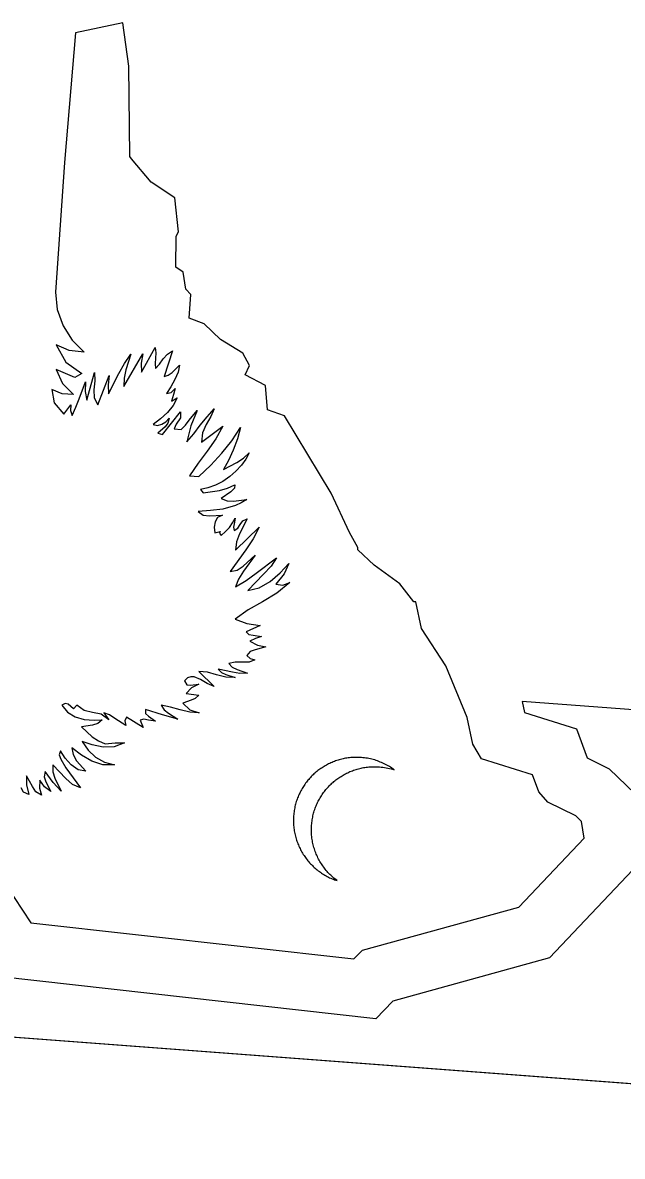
# Model space of a CAD drawing. Extents: x 2001876 to 2025694, y 804561 to 868938.
# Drawn here: x 2023010.31 to 2023022.77, y 808504.77 to 808528.35 of the extents above; entities that cross this region are included whole.
import ezdxf

# ---------------------------------------------------------------- set-up
doc = ezdxf.new("R2010")
doc.units = 0
doc.layers.add('TR SN EXTRUDED PANEL SIGNS- MOUNTED OVERHEAD', color=7, linetype='Continuous')

msp = doc.modelspace()

# ---------------------------------------------------------------- linework, layer by layer
at = {"layer": 'TR SN EXTRUDED PANEL SIGNS- MOUNTED OVERHEAD'}
for p, q in [((2023012.394, 808528.35), (2023011.407, 808528.137)), ((2023012.516, 808527.449), (2023012.394, 808528.35)), ((2023012.539, 808525.567), (2023012.516, 808527.449)), ((2023012.574, 808525.515), (2023012.539, 808525.567)), ((2023012.982, 808525.035), (2023012.574, 808525.515)), ((2023013.476, 808524.704), (2023012.982, 808525.035)), ((2023013.547, 808524.003), (2023013.476, 808524.704)), ((2023013.502, 808523.91), (2023013.547, 808524.003)), ((2023013.492, 808523.266), (2023013.502, 808523.91)), ((2023013.644, 808523.159), (2023013.492, 808523.266)), ((2023013.7, 808522.804), (2023013.644, 808523.159)), ((2023013.809, 808522.699), (2023013.7, 808522.804)), ((2023013.772, 808522.206), (2023013.809, 808522.699)), ((2023014.084, 808522.084), (2023013.772, 808522.206)), ((2023014.423, 808521.76), (2023014.084, 808522.084)), ((2023014.887, 808521.479), (2023014.423, 808521.76)), ((2023012.417, 808520.782), (2023012.811, 808521.461)), ((2023013.429, 808521.525), (2023013.253, 808520.989)), ((2023015.028, 808521.219), (2023014.887, 808521.479)), ((2023014.934, 808521.028), (2023015.028, 808521.219)), ((2023011.872, 808520.401), (2023012.109, 808521.012)), ((2023015.357, 808520.8), (2023014.934, 808521.028)), ((2023015.4, 808520.299), (2023015.357, 808520.8)), ((2023013.405, 808520.478), (2023013.522, 808520.548)), ((2023011.165, 808520.208), (2023011.315, 808520.404)), ((2023013.218, 808519.784), (2023013.595, 808520.255)), ((2023015.755, 808520.175), (2023015.4, 808520.299)), ((2023016.721, 808518.564), (2023015.755, 808520.175)), ((2023014.025, 808519.627), (2023014.471, 808519.959)), ((2023013.78, 808518.922), (2023013.971, 808518.908)), ((2023014.007, 808518.641), (2023014.065, 808518.573)), ((2023017.102, 808517.747), (2023016.721, 808518.564)), ((2023014.304, 808517.736), (2023014.417, 808517.767)), ((2023014.738, 808517.376), (2023015.229, 808517.857)), ((2023017.28, 808517.437), (2023017.102, 808517.747)), ((2023017.277, 808517.386), (2023017.28, 808517.437)), ((2023017.614, 808517.066), (2023017.277, 808517.386)), ((2023018.147, 808516.675), (2023017.614, 808517.066)), ((2023018.442, 808516.306), (2023018.147, 808516.675)), ((2023018.481, 808516.303), (2023018.442, 808516.306)), ((2023018.601, 808515.751), (2023018.481, 808516.303)), ((2023015.249, 808515.81), (2023014.954, 808515.682)), ((2023019.103, 808514.973), (2023018.601, 808515.751)), ((2023013.975, 808514.857), (2023014.295, 808514.545)), ((2023019.549, 808513.898), (2023019.103, 808514.973)), ((2023013.71, 808514.399), (2023013.97, 808514.363)), ((2023011.441, 808514.157), (2023011.371, 808514.081)), ((2023019.669, 808513.344), (2023019.549, 808513.898)), ((2023011.798, 808513.843), (2023011.965, 808513.846)), ((2023012.754, 808513.842), (2023012.814, 808513.687)), ((2023019.845, 808513.036), (2023019.669, 808513.344)), ((2023020.909, 808512.703), (2023019.845, 808513.036)), ((2023011.207, 808512.854), (2023011.517, 808512.432)), ((2023021.039, 808512.349), (2023020.909, 808512.703)), ((2023021.228, 808512.134), (2023021.039, 808512.349)), ((2023021.81, 808511.849), (2023021.228, 808512.134)), ((2023021.924, 808511.737), (2023021.81, 808511.849)), ((2023021.977, 808511.389), (2023021.924, 808511.737)), ((2023020.622, 808509.954), (2023021.977, 808511.389)), ((2023009.481, 808511.14), (2023010.48, 808509.63)), ((2022974.316, 808509.953), (2023042.996, 808504.774)), ((2023017.371, 808509.059), (2023020.622, 808509.954)), ((2023010.48, 808509.63), (2023017.195, 808508.875)), ((2023017.195, 808508.875), (2023017.371, 808509.059))]:
    msp.add_line(p, q, dxfattribs=at)
for points in [[(2023011.407, 808528.137), (2023011.183, 808525.44), (2023010.997, 808522.744), (2023011.032, 808522.384), (2023011.153, 808522.045), (2023011.344, 808521.743), (2023011.588, 808521.498), (2023011.277, 808521.529), (2023011.01, 808521.652), (2023011.207, 808521.291), (2023011.539, 808521.055), (2023011.397, 808520.971), (2023011.011, 808521.135), (2023011.143, 808520.845), (2023011.37, 808520.615), (2023011.132, 808520.627), (2023010.916, 808520.721), (2023010.964, 808520.444), (2023011.165, 808520.208)], [(2023012.109, 808521.012), (2023012.092, 808520.82), (2023012.096, 808520.632), (2023012.31, 808521.051), (2023012.43, 808521.258), (2023012.563, 808521.456), (2023012.459, 808521.127), (2023012.423, 808520.957), (2023012.417, 808520.782)], [(2023012.811, 808521.461), (2023012.773, 808521.27), (2023012.782, 808521.082), (2023013.067, 808521.592), (2023013.076, 808521.485), (2023013.071, 808521.373), (2023013.064, 808521.262), (2023013.074, 808521.155), (2023013.158, 808521.247), (2023013.235, 808521.356), (2023013.319, 808521.458), (2023013.429, 808521.525)], [(2023013.253, 808520.989), (2023013.338, 808521.015), (2023013.422, 808521.075), (2023013.573, 808521.229), (2023013.541, 808521.082), (2023013.477, 808520.93), (2023013.391, 808520.779), (2023013.298, 808520.637), (2023013.401, 808520.656), (2023013.481, 808520.742), (2023013.449, 808520.613), (2023013.405, 808520.478)], [(2023011.315, 808520.404), (2023011.307, 808520.285), (2023011.338, 808520.179), (2023011.417, 808520.351), (2023011.484, 808520.527), (2023011.621, 808520.882), (2023011.613, 808520.68), (2023011.647, 808520.499), (2023011.802, 808521.075), (2023011.811, 808520.898), (2023011.794, 808520.715), (2023011.799, 808520.545), (2023011.872, 808520.401)], [(2023013.522, 808520.548), (2023013.437, 808520.388), (2023013.319, 808520.241), (2023013.179, 808520.109), (2023013.025, 808519.989), (2023013.116, 808519.969), (2023013.207, 808519.996), (2023013.289, 808520.051), (2023013.355, 808520.123), (2023013.331, 808520.023), (2023013.27, 808519.945), (2023013.123, 808519.815), (2023013.218, 808519.784)], [(2023013.595, 808520.255), (2023013.592, 808520.132), (2023013.499, 808519.997), (2023013.458, 808519.899), (2023013.607, 808519.889), (2023013.698, 808519.978), (2023013.775, 808520.081), (2023013.94, 808520.285), (2023013.808, 808519.965), (2023013.723, 808519.634), (2023013.867, 808519.8), (2023014.004, 808519.977), (2023014.144, 808520.154), (2023014.292, 808520.316), (2023014.22, 808520.159), (2023014.125, 808519.995), (2023014.046, 808519.818), (2023014.025, 808519.627)], [(2023014.471, 808519.959), (2023014.327, 808519.692), (2023014.148, 808519.439), (2023013.956, 808519.187), (2023013.78, 808518.922)], [(2023013.971, 808518.908), (2023014.221, 808519.147), (2023014.452, 808519.395), (2023014.659, 808519.654), (2023014.836, 808519.932), (2023014.773, 808519.693), (2023014.689, 808519.457), (2023014.59, 808519.24), (2023014.483, 808519.059), (2023014.764, 808519.205), (2023014.899, 808519.292), (2023015.018, 808519.4), (2023014.953, 808519.272), (2023014.861, 808519.144), (2023014.745, 808519.022), (2023014.614, 808518.91), (2023014.47, 808518.81), (2023014.318, 808518.729), (2023014.161, 808518.672), (2023014.007, 808518.641)], [(2023014.065, 808518.573), (2023014.405, 808518.619), (2023014.567, 808518.667), (2023014.722, 808518.738), (2023014.712, 808518.666), (2023014.636, 808518.591), (2023014.437, 808518.45), (2023014.561, 808518.407), (2023014.696, 808518.397), (2023014.969, 808518.434), (2023014.854, 808518.36), (2023014.732, 808518.304), (2023014.474, 808518.233), (2023014.212, 808518.2), (2023013.956, 808518.185), (2023014.063, 808518.105), (2023014.192, 808518.092), (2023014.468, 808518.105), (2023014.361, 808518.059), (2023014.309, 808517.971), (2023014.295, 808517.857), (2023014.304, 808517.736)], [(2023014.417, 808517.767), (2023014.403, 808517.729), (2023014.436, 808517.686), (2023014.53, 808517.765), (2023014.609, 808517.853), (2023014.675, 808517.946), (2023014.725, 808518.046), (2023014.707, 808517.928), (2023014.692, 808517.856), (2023014.706, 808517.785), (2023014.784, 808517.836), (2023014.833, 808517.915), (2023014.888, 808517.989), (2023014.978, 808518.027), (2023014.815, 808517.717), (2023014.758, 808517.551), (2023014.738, 808517.376)], [(2023043.626, 808512.514), (2023043.626, 808512.514), (2023020.694, 808514.228), (2023020.743, 808513.999), (2023021.82, 808513.663), (2023022.044, 808513.057), (2023022.503, 808512.831), (2023023.037, 808512.311), (2023023.238, 808510.994), (2023021.257, 808508.898), (2023018.003, 808508), (2023017.648, 808507.63), (2023009.795, 808508.511), (2023008.35, 808510.697), (2023003.565, 808511.143), (2023002.259, 808512.736), (2022999.654, 808515.814), (2022974.945, 808517.678)], [(2023015.229, 808517.857), (2023015.101, 808517.614), (2023014.947, 808517.384), (2023014.626, 808516.932), (2023014.771, 808516.961), (2023014.896, 808517.048), (2023015.145, 808517.274), (2023014.904, 808516.944), (2023014.798, 808516.778), (2023014.736, 808516.613), (2023014.958, 808516.744), (2023015.166, 808516.902), (2023015.585, 808517.217), (2023015.474, 808517.048), (2023015.317, 808516.882), (2023014.993, 808516.538), (2023015.23, 808516.594), (2023015.458, 808516.728), (2023015.664, 808516.908), (2023015.84, 808517.103), (2023015.743, 808516.886), (2023015.576, 808516.67), (2023015.716, 808516.653), (2023015.866, 808516.704), (2023015.595, 808516.483), (2023015.298, 808516.307), (2023014.998, 808516.14), (2023014.726, 808515.945), (2023014.968, 808515.85), (2023015.249, 808515.81)], [(2023014.954, 808515.682), (2023015.015, 808515.626), (2023015.099, 808515.612), (2023015.272, 808515.586), (2023015.148, 808515.542), (2023015.034, 808515.485), (2023015.19, 808515.405), (2023015.366, 808515.365), (2023015.144, 808515.304), (2023015.04, 808515.269), (2023014.972, 808515.186), (2023015.042, 808515.127), (2023015.14, 808515.094), (2023015.017, 808515.051), (2023014.877, 808515.047), (2023014.731, 808515.049), (2023014.593, 808515.024), (2023014.668, 808514.943), (2023014.769, 808514.894), (2023014.984, 808514.82), (2023014.823, 808514.81), (2023014.67, 808514.842), (2023014.378, 808514.906), (2023014.445, 808514.837), (2023014.534, 808514.794), (2023014.729, 808514.728), (2023014.533, 808514.734), (2023014.34, 808514.788), (2023014.154, 808514.843), (2023013.975, 808514.857)], [(2023014.295, 808514.545), (2023014.148, 808514.602), (2023014.01, 808514.686), (2023013.875, 808514.744), (2023013.805, 808514.747), (2023013.735, 808514.724), (2023013.674, 808514.657), (2023013.726, 808514.577), (2023013.798, 808514.567), (2023013.971, 808514.593), (2023013.824, 808514.512), (2023013.71, 808514.399)], [(2023013.97, 808514.363), (2023013.898, 808514.291), (2023013.813, 808514.259), (2023013.64, 808514.198), (2023013.789, 808514.056), (2023013.982, 808513.997), (2023013.784, 808514.006), (2023013.585, 808514.056), (2023013.387, 808514.115), (2023013.19, 808514.152), (2023013.251, 808514.059), (2023013.34, 808513.988), (2023013.535, 808513.863), (2023013.215, 808513.95), (2023012.866, 808514.065), (2023012.868, 808513.983), (2023012.925, 808513.924), (2023013.07, 808513.818), (2023012.927, 808513.845), (2023012.833, 808513.86), (2023012.754, 808513.842)], [(2023011.371, 808514.081), (2023011.261, 808514.172), (2023011.196, 808514.191), (2023011.129, 808514.157), (2023011.242, 808514.012), (2023011.402, 808513.912), (2023011.591, 808513.857), (2023011.798, 808513.843)], [(2023012.814, 808513.687), (2023012.471, 808513.903), (2023012.438, 808513.828), (2023012.458, 808513.729), (2023012.224, 808513.874), (2023012.114, 808513.951), (2023012, 808513.994), (2023012.102, 808513.852), (2023011.941, 808513.964), (2023011.764, 808514.002), (2023011.592, 808514.041), (2023011.441, 808514.157)], [(2023011.965, 808513.846), (2023011.872, 808513.775), (2023011.765, 808513.74), (2023011.534, 808513.704), (2023011.758, 808513.495), (2023011.888, 808513.41), (2023012.024, 808513.349), (2023012.234, 808513.37), (2023012.431, 808513.374), (2023012.214, 808513.291), (2023011.983, 808513.283), (2023011.756, 808513.327), (2023011.55, 808513.401), (2023011.67, 808513.216), (2023011.829, 808513.07), (2023012.016, 808512.969), (2023012.222, 808512.912), (2023011.976, 808512.916), (2023011.747, 808512.992), (2023011.532, 808513.116), (2023011.334, 808513.265), (2023011.363, 808513.126), (2023011.428, 808512.997), (2023011.623, 808512.783), (2023011.465, 808512.81), (2023011.321, 808512.912), (2023011.197, 808513.053), (2023011.097, 808513.203), (2023011.069, 808513.118), (2023011.102, 808513.031), (2023011.207, 808512.854)], [(2023018.032, 808512.81), (2023018.008, 808512.828), (2023017.984, 808512.846), (2023017.958, 808512.862), (2023017.932, 808512.878), (2023017.906, 808512.893), (2023017.88, 808512.908), (2023017.853, 808512.922), (2023017.827, 808512.936), (2023017.799, 808512.949), (2023017.772, 808512.96), (2023017.744, 808512.972), (2023017.715, 808512.984), (2023017.687, 808512.994), (2023017.657, 808513.004), (2023017.628, 808513.014), (2023017.598, 808513.021), (2023017.569, 808513.03), (2023017.538, 808513.037), (2023017.508, 808513.044), (2023017.477, 808513.049), (2023017.445, 808513.053), (2023017.414, 808513.059), (2023017.382, 808513.061), (2023017.351, 808513.065), (2023017.322, 808513.066), (2023017.295, 808513.068), (2023017.267, 808513.068), (2023017.238, 808513.069), (2023017.211, 808513.068), (2023017.184, 808513.067), (2023017.157, 808513.065), (2023017.13, 808513.063), (2023017.103, 808513.06), (2023017.075, 808513.056), (2023017.048, 808513.053), (2023017.023, 808513.049), (2023016.995, 808513.043), (2023016.969, 808513.037), (2023016.943, 808513.031), (2023016.917, 808513.025), (2023016.892, 808513.017), (2023016.866, 808513.01), (2023016.84, 808513.002), (2023016.815, 808512.993), (2023016.791, 808512.983), (2023016.766, 808512.974), (2023016.742, 808512.965), (2023016.717, 808512.954), (2023016.692, 808512.943), (2023016.669, 808512.931), (2023016.646, 808512.92), (2023016.623, 808512.907), (2023016.6, 808512.893), (2023016.576, 808512.881), (2023016.555, 808512.866), (2023016.533, 808512.852), (2023016.51, 808512.838), (2023016.489, 808512.822), (2023016.468, 808512.808), (2023016.447, 808512.792), (2023016.427, 808512.774), (2023016.407, 808512.758), (2023016.386, 808512.741), (2023016.366, 808512.723), (2023016.347, 808512.706), (2023016.328, 808512.688), (2023016.31, 808512.669), (2023016.292, 808512.65), (2023016.275, 808512.63), (2023016.258, 808512.611), (2023016.24, 808512.592), (2023016.223, 808512.571), (2023016.207, 808512.55), (2023016.191, 808512.529), (2023016.177, 808512.507), (2023016.161, 808512.485), (2023016.146, 808512.464), (2023016.132, 808512.441), (2023016.119, 808512.418), (2023016.105, 808512.395), (2023016.093, 808512.372), (2023016.08, 808512.348), (2023016.069, 808512.325), (2023016.058, 808512.3), (2023016.046, 808512.276), (2023016.035, 808512.251), (2023016.025, 808512.227), (2023016.017, 808512.202), (2023016.007, 808512.176), (2023015.999, 808512.151), (2023015.991, 808512.124), (2023015.984, 808512.098), (2023015.977, 808512.072), (2023015.97, 808512.045), (2023015.965, 808512.018), (2023015.96, 808511.992), (2023015.955, 808511.964), (2023015.951, 808511.937), (2023015.947, 808511.909), (2023015.944, 808511.882)], [(2023011.517, 808512.432), (2023011.351, 808512.505), (2023011.211, 808512.629), (2023010.94, 808512.913), (2023010.936, 808512.771), (2023010.983, 808512.634), (2023011.114, 808512.367), (2023010.947, 808512.543), (2023010.779, 808512.775), (2023010.761, 808512.663), (2023010.796, 808512.561), (2023010.899, 808512.359), (2023010.768, 808512.453), (2023010.67, 808512.591), (2023010.661, 808512.431), (2023010.702, 808512.279), (2023010.587, 808512.353), (2023010.514, 808512.463), (2023010.39, 808512.683), (2023010.39, 808512.496), (2023010.442, 808512.298), (2023010.33, 808512.342), (2023010.284, 808512.436)], [(2023016.327, 808511.362), (2023016.323, 808511.391), (2023016.32, 808511.42), (2023016.316, 808511.45), (2023016.315, 808511.479), (2023016.313, 808511.51), (2023016.312, 808511.54), (2023016.312, 808511.57), (2023016.313, 808511.6), (2023016.314, 808511.63), (2023016.316, 808511.66), (2023016.318, 808511.689), (2023016.322, 808511.715), (2023016.325, 808511.744), (2023016.329, 808511.77), (2023016.334, 808511.798), (2023016.34, 808511.825), (2023016.345, 808511.852), (2023016.352, 808511.878), (2023016.358, 808511.905), (2023016.365, 808511.931), (2023016.373, 808511.957), (2023016.382, 808511.982), (2023016.39, 808512.009), (2023016.4, 808512.033), (2023016.41, 808512.058), (2023016.421, 808512.082), (2023016.431, 808512.107), (2023016.442, 808512.132), (2023016.455, 808512.155), (2023016.466, 808512.179), (2023016.479, 808512.202), (2023016.494, 808512.225), (2023016.506, 808512.248), (2023016.521, 808512.27), (2023016.535, 808512.293), (2023016.55, 808512.314), (2023016.565, 808512.335), (2023016.581, 808512.356), (2023016.597, 808512.377), (2023016.615, 808512.398), (2023016.63, 808512.418), (2023016.648, 808512.437), (2023016.667, 808512.456), (2023016.684, 808512.475), (2023016.703, 808512.495), (2023016.722, 808512.512), (2023016.74, 808512.53), (2023016.761, 808512.547), (2023016.78, 808512.565), (2023016.8, 808512.581), (2023016.82, 808512.599), (2023016.842, 808512.614), (2023016.862, 808512.629), (2023016.884, 808512.645), (2023016.906, 808512.659), (2023016.929, 808512.673), (2023016.951, 808512.687), (2023016.974, 808512.7), (2023016.996, 808512.714), (2023017.02, 808512.726), (2023017.043, 808512.737), (2023017.067, 808512.75), (2023017.091, 808512.761), (2023017.114, 808512.772), (2023017.139, 808512.781), (2023017.163, 808512.79), (2023017.189, 808512.799), (2023017.214, 808512.809), (2023017.24, 808512.816), (2023017.264, 808512.824), (2023017.29, 808512.831), (2023017.316, 808512.837), (2023017.344, 808512.843), (2023017.37, 808512.849), (2023017.395, 808512.855), (2023017.423, 808512.86), (2023017.45, 808512.862), (2023017.476, 808512.867), (2023017.503, 808512.869), (2023017.53, 808512.872), (2023017.559, 808512.873), (2023017.586, 808512.874), (2023017.613, 808512.875), (2023017.641, 808512.875), (2023017.668, 808512.874), (2023017.697, 808512.872), (2023017.725, 808512.872), (2023017.76, 808512.868), (2023017.796, 808512.863), (2023017.831, 808512.859), (2023017.865, 808512.853), (2023017.9, 808512.846), (2023017.932, 808512.839), (2023017.967, 808512.83), (2023017.999, 808512.821), (2023018.032, 808512.81), (2023018.032, 808512.81)], [(2023015.944, 808511.882), (2023015.942, 808511.853), (2023015.939, 808511.823), (2023015.939, 808511.795), (2023015.938, 808511.766), (2023015.938, 808511.736), (2023015.939, 808511.708), (2023015.94, 808511.679), (2023015.942, 808511.65), (2023015.945, 808511.623), (2023015.947, 808511.594), (2023015.952, 808511.567), (2023015.956, 808511.538), (2023015.96, 808511.511), (2023015.966, 808511.483), (2023015.972, 808511.456), (2023015.979, 808511.428), (2023015.987, 808511.402), (2023015.994, 808511.375), (2023016.002, 808511.349), (2023016.011, 808511.323), (2023016.02, 808511.297), (2023016.031, 808511.27), (2023016.042, 808511.246), (2023016.053, 808511.219), (2023016.063, 808511.195), (2023016.076, 808511.17), (2023016.088, 808511.145), (2023016.101, 808511.122), (2023016.115, 808511.097), (2023016.129, 808511.074), (2023016.143, 808511.051), (2023016.159, 808511.029), (2023016.173, 808511.006), (2023016.189, 808510.984), (2023016.206, 808510.962), (2023016.222, 808510.94), (2023016.239, 808510.918), (2023016.257, 808510.898), (2023016.274, 808510.877), (2023016.294, 808510.857), (2023016.313, 808510.838), (2023016.332, 808510.817), (2023016.351, 808510.798), (2023016.372, 808510.781), (2023016.391, 808510.762), (2023016.412, 808510.745), (2023016.435, 808510.727), (2023016.456, 808510.71), (2023016.478, 808510.694), (2023016.499, 808510.678), (2023016.522, 808510.662), (2023016.546, 808510.647), (2023016.569, 808510.633), (2023016.593, 808510.618), (2023016.616, 808510.605), (2023016.64, 808510.591), (2023016.665, 808510.579), (2023016.691, 808510.566), (2023016.715, 808510.555), (2023016.742, 808510.544), (2023016.768, 808510.534), (2023016.792, 808510.524), (2023016.82, 808510.514), (2023016.847, 808510.505), (2023016.824, 808510.521), (2023016.802, 808510.539), (2023016.779, 808510.558), (2023016.758, 808510.576), (2023016.737, 808510.595), (2023016.717, 808510.615), (2023016.696, 808510.634), (2023016.675, 808510.655), (2023016.656, 808510.675), (2023016.637, 808510.697), (2023016.62, 808510.718), (2023016.601, 808510.74), (2023016.583, 808510.763), (2023016.568, 808510.785), (2023016.55, 808510.809), (2023016.535, 808510.832), (2023016.519, 808510.856), (2023016.503, 808510.879), (2023016.489, 808510.904), (2023016.475, 808510.929), (2023016.461, 808510.954), (2023016.449, 808510.98), (2023016.436, 808511.005), (2023016.424, 808511.031), (2023016.413, 808511.057), (2023016.403, 808511.084), (2023016.392, 808511.111), (2023016.383, 808511.137), (2023016.374, 808511.165), (2023016.365, 808511.193), (2023016.357, 808511.22), (2023016.35, 808511.248), (2023016.343, 808511.277), (2023016.337, 808511.304), (2023016.333, 808511.333), (2023016.327, 808511.362)], [(2022974.362, 808509.949), (2022974.362, 808509.949), (2023043.042, 808504.77)]]:
    msp.add_lwpolyline(points, dxfattribs=at)

doc.saveas('drawing.dxf')
